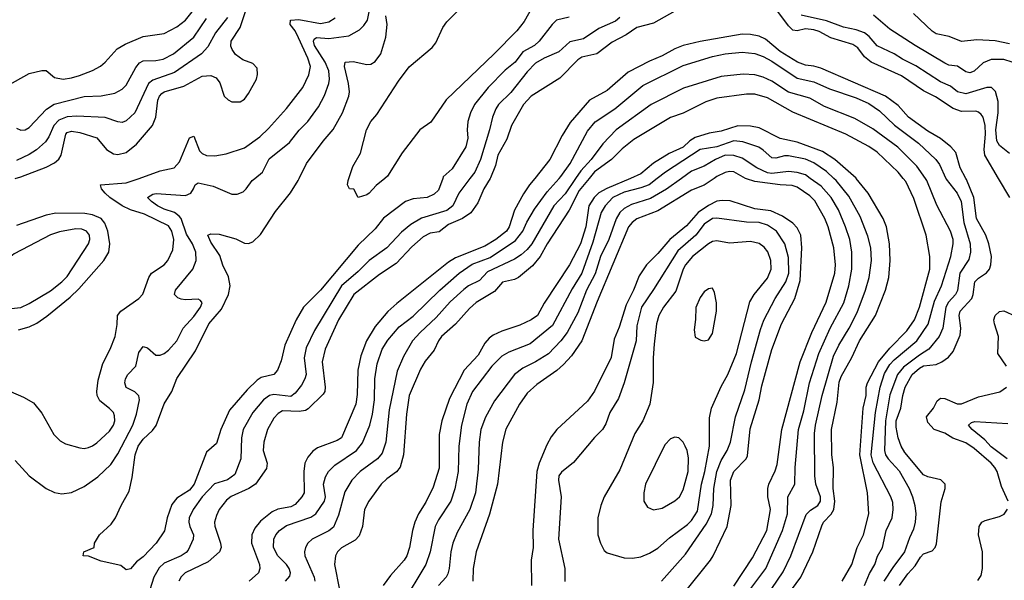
# Model space of a CAD drawing. Header units: inches. Extents: x 1550315 to 1685896, y 510706 to 640504.
# Tile 397 of 452: x 1670204 to 1674873, y 578095 to 580752. Entities that reach past the tile are written whole.
import ezdxf

# ---------------------------------------------------------------- set-up
doc = ezdxf.new("R2010")
doc.units = ezdxf.units.IN
doc.header["$MEASUREMENT"] = 0
doc.layers.add('B6577', color=7, linetype='Continuous')
doc.layers.add('B6578', color=7, linetype='Continuous')

msp = doc.modelspace()

# ---------------------------------------------------------------- linework, layer by layer
at = {"layer": 'B6577', "color": 5}
for points, elevation in [([(1670000, 579059.7), (1670223, 578963), (1670270, 578936.4), (1670310, 578887.7), (1670366, 578786), (1670396, 578756), (1670421.8, 578741.8), (1670490, 578722.2), (1670510, 578719.7), (1670530, 578723.8), (1670550, 578731.4), (1670570, 578746.2), (1670630, 578802), (1670650, 578830.4), (1670655.3, 578850), (1670654.6, 578874.6), (1670648.8, 578890), (1670630, 578909.8), (1670585.2, 578945.2), (1670572.2, 578970), (1670569.8, 578990), (1670576.6, 579043.4), (1670598, 579122), (1670632.8, 579190), (1670656.5, 579250), (1670666.5, 579306.5), (1670668.6, 579350), (1670684.2, 579370), (1670769.9, 579430.1), (1670788.4, 579451.6), (1670816.3, 579530), (1670829.1, 579550), (1670889.8, 579590), (1670906.6, 579610), (1670930, 579661.6), (1670935, 579710), (1670926.5, 579750), (1670910, 579775.2), (1670796.2, 579830), (1670730, 579850.4), (1670690, 579869), (1670631.1, 579910), (1670609.9, 579930), (1670593, 579950), (1670587.8, 579970), (1670710, 579978.5), (1670770.3, 580000)], 380), ([(1670183, 578663), (1670248.7, 578590), (1670329.4, 578529.4), (1670370, 578511.3), (1670404.7, 578504.7), (1670450, 578511), (1670510, 578540.1), (1670574.2, 578585.8), (1670636.3, 578643.7), (1670670, 578694), (1670741.6, 578830), (1670757.8, 578882.2), (1670772.7, 578950), (1670769.8, 578969.8), (1670750, 578988.7), (1670710, 579008.7), (1670703.4, 579030), (1670706.6, 579050), (1670717.7, 579070), (1670754.4, 579110), (1670770, 579174), (1670790, 579202.3), (1670810, 579196), (1670850, 579162.3), (1670870, 579162.6), (1670889.8, 579170.2), (1670910, 579185.7), (1670950, 579230.4), (1670980.3, 579290), (1671030, 579345.8), (1671061.4, 579390), (1671069.6, 579410), (1671061.3, 579421.3), (1671050, 579426.6), (1670990, 579423.5), (1670970, 579427.3), (1670953.9, 579433.9), (1670938.9, 579450), (1670942.4, 579470), (1671026.1, 579570), (1671041.1, 579610), (1671038.8, 579650), (1671023.3, 579690), (1670996.1, 579736.1), (1670970, 579809.2), (1670961, 579821), (1670938.2, 579838.2), (1670890, 579853.2), (1670857.4, 579870), (1670828.7, 579890), (1670811.2, 579910), (1670835.4, 579924.6), (1670851.5, 579928.5), (1670990, 579919.4), (1671015.2, 579930), (1671029.3, 579950), (1671036.2, 579970), (1671050, 579978.9), (1671122.2, 579962.2), (1671210, 579924.3), (1671235.4, 579924.6), (1671263.6, 579936.4), (1671278.9, 579950), (1671306.3, 579990), (1671318.7, 580000)], 360), ([(1672210.3, 580000), (1672190, 579944.6), (1672170, 579925.4), (1672135.8, 579910), (1672070, 579902.5), (1672032.9, 579890), (1671930, 579811.5), (1671890, 579760.7), (1671810, 579683), (1671630, 579469.9), (1671550.8, 579390), (1671515.8, 579330), (1671460.8, 579210), (1671444.9, 579135.1), (1671427.5, 579090), (1671410, 579069.8), (1671350, 579056.2), (1671330, 579043.6), (1671283, 578997), (1671199.4, 578900.6), (1671158.4, 578810), (1671137.2, 578742.8), (1671090, 578702.7), (1671031.1, 578550), (1671010, 578521.9), (1670950, 578484.7), (1670925.9, 578454.1), (1670903.4, 578390), (1670890.8, 578329.2), (1670851.8, 578270), (1670790, 578206.6), (1670758, 578182), (1670730, 578149.3), (1670710, 578144), (1670684.7, 578164.7), (1670590, 578185.1), (1670530, 578209), (1670506, 578210), (1670508, 578230), (1670558, 578250), (1670559, 578270), (1670582.7, 578310), (1670638.5, 578361.5), (1670658.4, 578390), (1670685.1, 578450), (1670722.8, 578517.2), (1670738.2, 578581.8), (1670752.5, 578690), (1670766.4, 578730), (1670790, 578763.5), (1670834.7, 578805.3), (1670851.4, 578828.6), (1670889.6, 578930.4), (1670925.2, 578990), (1670949.5, 579050.5), (1671037.3, 579182.7), (1671101.9, 579310), (1671160.8, 579379.2), (1671195.2, 579450), (1671201.7, 579490), (1671193.9, 579533.9), (1671168, 579588), (1671153.5, 579633.5), (1671110, 579696.9), (1671096, 579730), (1671110, 579736.5), (1671150, 579734.9), (1671230, 579713.5), (1671270, 579693.4), (1671290, 579691.8), (1671310, 579698.5), (1671346, 579734), (1671416.9, 579843.1), (1671489.2, 579930.8), (1671524.5, 579990), (1671529.5, 580000)], 340), ([(1672339.3, 580000), (1672286.9, 579930), (1672258.2, 579870), (1672230, 579847.1), (1672109.4, 579810.6), (1672059.2, 579780.8), (1672014.9, 579745.1), (1671945.3, 579670), (1671861.5, 579610), (1671810, 579558.6), (1671729.6, 579490.4), (1671601.5, 579278.5), (1671563.4, 579196.6), (1671553.8, 579150), (1671562.7, 579070), (1671557, 579050), (1671539.9, 579020.1), (1671510, 578981.1), (1671490, 578965.6), (1671410, 578974.7), (1671388.4, 578970), (1671360.4, 578950), (1671309.2, 578890.8), (1671264.5, 578810), (1671256.3, 578770), (1671253.6, 578670), (1671224.2, 578595.8), (1671189.7, 578570.3), (1671128.7, 578551.3), (1671070.1, 578490), (1671026.8, 578430), (1671007.2, 578390), (1671005.9, 578370), (1671010.7, 578350), (1671028.6, 578310), (1671026.7, 578290), (1671002.7, 578237.3), (1670993.7, 578226.3), (1670969.3, 578210.7), (1670890, 578176.5), (1670866.2, 578153.8), (1670840.6, 578110), (1670821.1, 578050)], 360), ([(1672435.1, 580000), (1672405.2, 579950), (1672376.3, 579883.7), (1672343.6, 579836.4), (1672304, 579810), (1672238.3, 579781.7), (1672193, 579747), (1672150, 579740.1), (1672117, 579723), (1672063.9, 579676.1), (1671990, 579597.1), (1671910, 579544.8), (1671789.1, 579450), (1671715.8, 579330), (1671652.2, 579190), (1671639.2, 579130), (1671653.5, 579010), (1671651.2, 578990), (1671643.4, 578976.6), (1671572.8, 578907.2), (1671560.1, 578899.9), (1671530, 578894.1), (1671450, 578898), (1671430, 578885.8), (1671410, 578863.5), (1671378.9, 578810), (1671362.3, 578750), (1671359.3, 578710), (1671377.6, 578650), (1671375.1, 578624.9), (1671322.5, 578550), (1671290.2, 578530), (1671207.8, 578492.2), (1671184.8, 578475.2), (1671150.7, 578430), (1671137.4, 578402.6), (1671128.3, 578370), (1671129.5, 578350.5), (1671157.2, 578270), (1671160.1, 578250), (1671152.5, 578230), (1671097.6, 578182.4), (1670988.5, 578130), (1670969.3, 578110.7), (1670959.2, 578090)], 380), ([(1672646.1, 580000), (1672622.1, 579970), (1672593.7, 579926.3), (1672551, 579849), (1672525.1, 579770), (1672511.9, 579750), (1672461.8, 579710), (1672410, 579679.1), (1672270, 579622.5), (1672237.1, 579602.9), (1671992.8, 579407.2), (1671950, 579368.1), (1671890, 579298.1), (1671848.8, 579230), (1671821.4, 579158.6), (1671807.5, 579090), (1671804.9, 578975.1), (1671797.4, 578930), (1671730.1, 578770), (1671710, 578757.4), (1671616.9, 578723.1), (1671593.7, 578706.3), (1671570, 578678.2), (1671557, 578650), (1671551.6, 578610), (1671553.6, 578510), (1671542, 578490), (1671510, 578454), (1671490, 578443.4), (1671427.9, 578432.2), (1671400.9, 578419.1), (1671345.5, 578374.5), (1671318.9, 578341.1), (1671305.6, 578310), (1671302.8, 578270), (1671341.3, 578170), (1671343.3, 578150), (1671337.3, 578130), (1671292.9, 578090)], 420), ([(1671464, 578090), (1671485.2, 578114.8), (1671488.8, 578130), (1671482, 578150), (1671469, 578170), (1671427.6, 578210), (1671407.6, 578250), (1671408.7, 578290), (1671419.4, 578310), (1671436.3, 578330), (1671470, 578355.2), (1671585.3, 578394.7), (1671608.6, 578410), (1671649.7, 578470.3), (1671654.2, 578490), (1671645.2, 578550), (1671655, 578585), (1671668.6, 578610), (1671699.2, 578640.8), (1671802, 578710), (1671830, 578746.8), (1671863.9, 578830), (1671877.8, 578882.2), (1671886.5, 578950), (1671887.9, 579050), (1671900, 579120), (1671922.6, 579190), (1671950, 579232.6), (1672004.2, 579295.8), (1672070, 579346.7), (1672196.8, 579470), (1672288.4, 579550), (1672350, 579593.3), (1672434.6, 579625.4), (1672555.1, 579704.9), (1672590.1, 579750), (1672608.4, 579791.6), (1672645.6, 579854.4), (1672704.6, 579935.4), (1672762.7, 580000)], 440), ([(1672840.3, 580000), (1672790, 579926.3), (1672736.3, 579870), (1672632.3, 579690), (1672610, 579662.7), (1672582.4, 579637.6), (1672550, 579616.9), (1672422.6, 579557.4), (1672384.6, 579515.4), (1672332.6, 579490), (1672310, 579473.3), (1672245, 579415), (1672178.9, 579341.1), (1672102.6, 579270), (1672067.3, 579230), (1672024, 579156), (1671993.8, 579086.2), (1671957, 578903), (1671939.9, 578750), (1671922.8, 578697.2), (1671901.4, 578670), (1671818.5, 578610), (1671778.6, 578570), (1671746.4, 578513.6), (1671716.3, 578403.7), (1671692.9, 578347.1), (1671670, 578328.7), (1671591.2, 578290), (1671571, 578270), (1671559, 578250), (1671554.3, 578230), (1671556.1, 578210), (1671601.1, 578110), (1671603.7, 578090)], 460), ([(1672904.5, 580000), (1672857.4, 579942.6), (1672810, 579849.4), (1672705.1, 579690), (1672671.7, 579630), (1672635.3, 579584.7), (1672570, 579529.9), (1672550, 579520.4), (1672492.9, 579507.1), (1672456.3, 579463.7), (1672368.4, 579411.6), (1672336.8, 579383.2), (1672270, 579309.3), (1672204.3, 579250), (1672190.1, 579229.9), (1672170, 579185), (1672127.2, 579132.8), (1672104, 579096), (1672051.7, 578970), (1672038, 578882), (1672024.9, 578690), (1672008.3, 578631.7), (1671990.7, 578609.3), (1671944.7, 578575.3), (1671919, 578550), (1671859.1, 578470), (1671839.5, 578430), (1671830.1, 578350), (1671814.5, 578305.5), (1671794.7, 578285.3), (1671730, 578249), (1671711, 578230), (1671701.2, 578210), (1671697.4, 578170), (1671720.4, 578050)], 480), ([(1671935.9, 580000), (1671894.1, 579965.9), (1671862, 579930), (1671850, 579921.6), (1671809.5, 579909.5), (1671788, 579948), (1671768, 579950), (1671758, 579970), (1671761.2, 579990), (1671764.7, 580000)], 320), ([(1673100.2, 580000), (1672988.2, 579951.8), (1672950, 579931.1), (1672927.8, 579910), (1672903.1, 579870), (1672888.1, 579770), (1672863.6, 579690), (1672811.7, 579590), (1672691, 579409), (1672659.3, 579350), (1672630.2, 579330), (1672576.1, 579303.9), (1672490, 579275.3), (1672450, 579257), (1672430, 579242.8), (1672410, 579219), (1672377.5, 579162.5), (1672311.1, 579090), (1672242.9, 578957.1), (1672205.7, 578850), (1672193.7, 578786.3), (1672193.1, 578626.9), (1672164.2, 578535.7), (1672130, 578465.6), (1672095.3, 578410), (1672078.1, 578370), (1672066.7, 578330), (1672053.4, 578250), (1672040.1, 578210), (1672028.1, 578190), (1671962.1, 578117.9), (1671928, 578070)], 520), ([(1673227.5, 580000), (1673188.3, 579970), (1673150, 579954.3), (1673070, 579934.4), (1673016.9, 579910), (1672979.6, 579870), (1672961.8, 579838.2), (1672922.4, 579697.6), (1672869.3, 579550), (1672824, 579476), (1672730, 579302.8), (1672625, 579215), (1672523.7, 579176.3), (1672490, 579157.7), (1672443.5, 579110), (1672350.8, 578990), (1672325, 578930), (1672299.8, 578830), (1672287.2, 578730), (1672283.9, 578610), (1672267.9, 578527.9), (1672247.9, 578470), (1672190, 578380.7), (1672175.1, 578350), (1672150, 578229.6), (1672129.5, 578170), (1672017.1, 577982.9)], 540), ([(1673342.5, 580000), (1673271.2, 579948.8), (1673195.4, 579904.6), (1673104.5, 579875.5), (1673070, 579857.5), (1673050, 579837.8), (1673031.8, 579808.2), (1672997, 579710), (1672957.9, 579630), (1672933.1, 579546.9), (1672891.8, 579470), (1672850, 579362.3), (1672800.3, 579270), (1672769.6, 579230), (1672711.4, 579168.6), (1672650, 579129.9), (1672590, 579100.5), (1672550, 579070.5), (1672455.4, 578944.6), (1672412.2, 578867.8), (1672391.6, 578810), (1672382.3, 578750), (1672378, 578622), (1672365.5, 578510), (1672339.1, 578430), (1672278.6, 578321.4), (1672258.3, 578270), (1672248.3, 578230), (1672240.9, 578150), (1672234.6, 578125.4), (1672227, 578110), (1672190.1, 578070)], 560), ([(1673497.3, 580000), (1673450, 579967.2), (1673390, 579943.5), (1673230, 579845.6), (1673130, 579807.4), (1673108.5, 579791.5), (1673090.5, 579770), (1672943.1, 579416.9), (1672870, 579229.9), (1672821.2, 579158.8), (1672782.9, 579117.1), (1672751.1, 579088.9), (1672657, 579023), (1672610, 578981.6), (1672573.6, 578930), (1672508.8, 578811.2), (1672493.4, 578750), (1672469.1, 578550), (1672431.3, 578408.7), (1672368.1, 578230), (1672354, 578150), (1672353.7, 578090)], 580), ([(1673590, 578067), (1673679.6, 578200.4), (1673746.3, 578330), (1673763.7, 578430), (1673751.2, 578490), (1673751.4, 578530), (1673755.8, 578550), (1673786.3, 578613.7), (1673795.9, 578644.1), (1673818.1, 578810), (1673905.1, 579130), (1673960.5, 579270), (1674027.4, 579412.6), (1674069.9, 579549.9), (1674072.2, 579590), (1674065, 579670), (1674038.2, 579770), (1674022.1, 579810), (1673974.2, 579894.2), (1673950, 579917.8), (1673890, 579958.9), (1673866.3, 579966.3), (1673810, 579968.9), (1673690, 579984.4), (1673650, 579997.2), (1673645, 580000)], 580), ([(1673666.4, 578050), (1673742.5, 578150), (1673821.5, 578330), (1673844.5, 578410), (1673845.7, 578490), (1673879.6, 578550), (1673881.1, 578630), (1673897.5, 578810), (1673922.2, 578897.8), (1673949.6, 579030), (1673993.7, 579170), (1674047.1, 579290), (1674111.6, 579410), (1674136.4, 579490), (1674150.3, 579570), (1674149.1, 579650), (1674141, 579710), (1674119.9, 579770), (1674086.5, 579850), (1674052, 579910), (1674003.7, 579963.7), (1673952.5, 580000)], 560), ([(1673687.4, 577932.6), (1673824.4, 578135.6), (1673861, 578210), (1673933.1, 578406.9), (1673953.2, 578426.8), (1673988.4, 578450), (1674001.3, 578470), (1674001.4, 578490), (1673979.5, 578550), (1673973.9, 578590), (1673972.9, 578790), (1673977.7, 578830), (1674009.2, 578970), (1674062.7, 579157.3), (1674087.7, 579210), (1674137, 579290), (1674175.3, 579364.7), (1674215.2, 579470), (1674231.3, 579530), (1674243.2, 579610), (1674240.1, 579670), (1674226.2, 579726.2), (1674190, 579819.3), (1674135.4, 579915.4), (1674075.1, 579990), (1674064.6, 580000)], 540), ([(1673864.5, 578050), (1673908.5, 578110), (1673964.8, 578230), (1674007.4, 578352.6), (1674016.1, 578370), (1674051.3, 578408.7), (1674064.2, 578430), (1674069, 578470), (1674060.7, 578530), (1674063.4, 578630), (1674055.8, 578690), (1674053, 578810), (1674081.1, 578938.9), (1674090, 579034.3), (1674098.9, 579061.1), (1674150, 579150.2), (1674186.6, 579230), (1674261.4, 579350), (1674309, 579470), (1674324.6, 579530), (1674331.6, 579610), (1674328.3, 579690), (1674314.9, 579770), (1674298.5, 579810), (1674226.7, 579930), (1674170.1, 580000)], 520), ([(1674104.1, 578090), (1674150.4, 578170), (1674174.9, 578250), (1674205.8, 578310), (1674230.5, 578410), (1674223.7, 578510), (1674188.5, 578690), (1674203.4, 578910), (1674217.1, 578970), (1674218.5, 579010), (1674224.4, 579030), (1674275.5, 579130), (1674330, 579195.1), (1674410, 579277.5), (1674446.3, 579330), (1674469.9, 579389.9), (1674520.1, 579570), (1674520.4, 579630), (1674501.6, 579730), (1674444.5, 579904.5), (1674405.1, 579985.1), (1674393.5, 580000)], 480), ([(1674209.9, 578070), (1674233.5, 578126.5), (1674258.8, 578170), (1674271.4, 578208.6), (1674295.8, 578250), (1674313, 578330), (1674341.7, 578390), (1674346.6, 578430), (1674343.5, 578463.5), (1674335.2, 578490), (1674250.9, 578650.9), (1674240.9, 578690), (1674262.5, 578890), (1674283.8, 579010), (1674305.5, 579074.5), (1674330, 579117.9), (1674350, 579139.9), (1674457.9, 579230), (1674511.7, 579308.3), (1674542.3, 579417.7), (1674574.6, 579490), (1674619.3, 579630), (1674630.7, 579690), (1674629.9, 579710.1), (1674617.1, 579750), (1674552.8, 579872.8), (1674506.1, 579990), (1674499.1, 580000)], 460), ([(1674594.8, 580000), (1674596.4, 579996.4), (1674650, 579929.8), (1674667.7, 579890), (1674680.6, 579790), (1674711.2, 579690), (1674712.7, 579650), (1674705.3, 579614.7), (1674661.8, 579550), (1674650.9, 579469.1), (1674640.9, 579450), (1674607.7, 579412.3), (1674596, 579390), (1674581.6, 579290), (1674564.1, 579250), (1674514.3, 579190), (1674470, 579162.2), (1674395.1, 579104.9), (1674365.7, 579070), (1674330, 578973.8), (1674310.2, 578849.8), (1674304.6, 578710), (1674308.7, 578690), (1674321.7, 578670), (1674374.2, 578614.2), (1674422.4, 578530), (1674438.2, 578490), (1674448.8, 578450), (1674452.9, 578410), (1674450.5, 578370), (1674442.8, 578337.2), (1674423.4, 578296.6), (1674400.2, 578230), (1674344.1, 578155.9), (1674301.5, 578090)], 440), ([(1674375.3, 578070), (1674415.2, 578124.8), (1674450, 578163.3), (1674475.3, 578204.7), (1674490, 578219.6), (1674530, 578234.2), (1674544.7, 578250), (1674552, 578268), (1674573.9, 578466.1), (1674592.5, 578530), (1674591.8, 578550), (1674571.3, 578571.3), (1674510, 578584.9), (1674490, 578594.1), (1674401.2, 578701.2), (1674383.5, 578730), (1674369.4, 578769.4), (1674360.4, 578820.5), (1674360.4, 578850), (1674382.1, 578910), (1674390.9, 578970), (1674402, 579010), (1674436.6, 579070), (1674470, 579100.4), (1674490, 579111.6), (1674550, 579117.8), (1674576.5, 579130), (1674607.9, 579152.1), (1674630, 579179.7), (1674663.5, 579256.5), (1674666.1, 579290), (1674658, 579350), (1674664, 579370), (1674718.4, 579430), (1674725.7, 579450), (1674733.7, 579510), (1674750, 579527.5), (1674788, 579552), (1674802.5, 579570), (1674809.3, 579590), (1674811.3, 579630), (1674800.1, 579690), (1674784.6, 579730), (1674740.8, 579810), (1674727.9, 579910), (1674693.8, 579993.8), (1674690.5, 580000)], 420), ([(1674898.5, 579910), (1674845.3, 580000)], 380), ([(1673351.7, 578030), (1673479.1, 578190), (1673492.8, 578210), (1673558.2, 578350), (1673578.5, 578450), (1673574.5, 578570), (1673589.6, 578610.4), (1673648.2, 578670), (1673654.8, 578685.2), (1673667.3, 578812.7), (1673709.9, 578950), (1673723.8, 579016.3), (1673771.2, 579188.8), (1673816.6, 579310), (1673879.7, 579430), (1673904.8, 579515.2), (1673912.7, 579670), (1673907.8, 579730), (1673890, 579766.1), (1673870, 579788), (1673821.3, 579821.3), (1673765.3, 579845.3), (1673690, 579856.2), (1673573.3, 579893.3), (1673535, 579895), (1673510, 579891.1), (1673470, 579871.6), (1673421.6, 579838.4), (1673365.7, 579774.3), (1673287.3, 579710), (1673230, 579643), (1673176.6, 579590), (1673142.1, 579537.9), (1673115.3, 579470), (1673080.1, 579399.9), (1673046.1, 579293.9), (1673022.6, 579237.4), (1673009.2, 579150.8), (1672930, 578990.8), (1672896.3, 578943.7), (1672751.1, 578810), (1672724.7, 578775.3), (1672703.4, 578736.6), (1672667.4, 578650), (1672655.7, 578610), (1672637.3, 578330), (1672638.3, 578250), (1672628.7, 578190), (1672631.7, 578070)], 620), ([(1670198.3, 579281.7), (1670250, 579295.9), (1670286.1, 579313.9), (1670333.6, 579346.4), (1670443.6, 579436.4), (1670484.4, 579475.6), (1670603.7, 579610), (1670626.7, 579650), (1670631.4, 579690), (1670621.9, 579750), (1670608, 579788), (1670590, 579809.3), (1670550, 579827.3), (1670513.4, 579833.4), (1670375.1, 579835.1), (1670330, 579825.6), (1670190, 579776.4)], 420), ([(1673247.5, 578090), (1673360.9, 578219.1), (1673459.5, 578360.6), (1673484.4, 578410), (1673491.8, 578450), (1673495.4, 578530), (1673509.7, 578610.3), (1673530, 578663), (1673558.6, 578710), (1673574.8, 578750), (1673598.3, 578870), (1673642.9, 578997.1), (1673673.4, 579130), (1673716.3, 579283.7), (1673732.9, 579327.1), (1673787, 579430), (1673836.2, 579510), (1673850.9, 579550), (1673850, 579624.5), (1673832.3, 579690), (1673792.4, 579750), (1673750, 579778.2), (1673710, 579790.9), (1673650, 579792), (1673510, 579810.9), (1673490, 579809.4), (1673450, 579783.4), (1673409.7, 579730), (1673324.2, 579655.8), (1673210, 579472.4), (1673153, 579390), (1673130, 579300.9), (1673126.7, 579230), (1673071.2, 579030), (1673043.5, 578956.5), (1673001.7, 578890), (1672983.2, 578836.8), (1672967.8, 578810), (1672930, 578772), (1672830, 578652.3), (1672772.9, 578607.2), (1672760.2, 578590), (1672759.1, 578570), (1672772.1, 578490), (1672759.2, 578290), (1672789.5, 578150), (1672789.4, 578089.4)], 640), ([(1674883.4, 579110), (1674842.5, 579170), (1674844.9, 579250), (1674826.2, 579310), (1674823.8, 579330), (1674829.2, 579350), (1674850, 579368.5), (1674870, 579372), (1674926.6, 579346.6)], 380), ([(1674891.2, 578470), (1674860.1, 578540.1), (1674838.5, 578610), (1674828.2, 578630), (1674809.9, 578649.9), (1674730, 578719.4), (1674690, 578745.7), (1674628.5, 578768.5), (1674591.4, 578791.4), (1674540.2, 578810), (1674510, 578842), (1674503.9, 578870), (1674536.8, 578910), (1674554.7, 578945.3), (1674570, 578958.7), (1674590, 578955.7), (1674648.7, 578931.3), (1674670, 578931.1), (1674750, 578964.2), (1674851.2, 578988.8), (1674883.5, 579010)], 380), ([(1674886.8, 578670), (1674810, 578727), (1674780.6, 578760.6), (1674720.2, 578810), (1674703.5, 578830), (1674716.8, 578843.2), (1674733, 578847), (1674890, 578838.3)], 360), ([(1674746.9, 578093.1), (1674762.4, 578117.6), (1674768.9, 578151.1), (1674769.1, 578230), (1674750.5, 578310), (1674753.8, 578350), (1674767, 578370), (1674781.4, 578378.6), (1674850, 578396.6), (1674871.9, 578408.1), (1674888.5, 578431.5)], 380)]:
    msp.add_lwpolyline(points, dxfattribs=dict(at, elevation=elevation))
for points, elevation in [([(1670470, 579761.1), (1670393.3, 579746.7), (1670350, 579732.9), (1670178, 579642), (1670138.3, 579610), (1670126.7, 579590), (1670090.2, 579490), (1670087.8, 579450), (1670092.8, 579432.8), (1670110, 579404.9), (1670130, 579389.3), (1670163.3, 579383.4), (1670210, 579387.8), (1670250, 579406.1), (1670350, 579467.1), (1670404.9, 579510), (1670430, 579535.5), (1670530.4, 579690), (1670536.6, 579710), (1670535.3, 579730), (1670521.6, 579750), (1670499.2, 579759.2)], 440), ([(1673510, 579704.2), (1673490, 579700.2), (1673470, 579689.1), (1673394.6, 579630), (1673360.8, 579590), (1673350, 579569.7), (1673315, 579465), (1673257.4, 579390), (1673234.3, 579350), (1673223.5, 579310), (1673213.3, 579213.3), (1673207.9, 579150), (1673208.5, 579031.5), (1673192.6, 578930), (1673158.5, 578850), (1673121.1, 578790), (1673050, 578617.6), (1672976, 578490), (1672959.5, 578450), (1672946, 578390), (1672945.3, 578310), (1672957.6, 578270), (1672975.6, 578235.6), (1672990, 578224.9), (1673070, 578201.1), (1673110, 578199), (1673150, 578205.8), (1673190, 578222.7), (1673230, 578247.4), (1673284.6, 578295.4), (1673370, 578359.8), (1673390, 578377.7), (1673418, 578422), (1673436.6, 578550), (1673453.5, 578610), (1673475.5, 578730), (1673475.1, 578864.9), (1673484.5, 578910), (1673530, 579014), (1673562.5, 579070), (1673603.1, 579170), (1673665.6, 579414.4), (1673687.3, 579450), (1673750, 579526.4), (1673767.7, 579570), (1673765.2, 579610), (1673751.7, 579651.7), (1673734.4, 579674.4), (1673710, 579690.5), (1673670, 579700.2), (1673570, 579692.7)], 660), ([(1673490, 579479.3), (1673470, 579476.3), (1673450, 579462.6), (1673430, 579435.4), (1673410, 579388), (1673409.4, 579330.6), (1673402.5, 579282.5), (1673407.8, 579247.8), (1673433.4, 579233.4), (1673450, 579230.2), (1673470, 579234.6), (1673490, 579264.9), (1673508.2, 579370), (1673507.6, 579410), (1673499.1, 579459.1)], 680), ([(1673310, 578773.1), (1673290, 578765.6), (1673263, 578737), (1673171.7, 578550), (1673163.2, 578510), (1673164.1, 578470), (1673181.6, 578441.6), (1673210, 578429.2), (1673250, 578436.9), (1673310, 578471.8), (1673332.8, 578490), (1673350, 578523.1), (1673373.8, 578610), (1673375.3, 578675.3), (1673369.2, 578709.2), (1673359.8, 578730), (1673349.9, 578749.9), (1673330, 578769.7)], 680)]:
    msp.add_lwpolyline(points, close=True, dxfattribs=dict(at, elevation=elevation))
at = {"layer": 'B6578', "color": 5}
for points, elevation in [([(1670103.2, 580416.8), (1670250, 580497), (1670310, 580511.5), (1670330, 580512), (1670370, 580478), (1670410, 580470.9), (1670450, 580476.4), (1670487.5, 580487.5), (1670550, 580510.8), (1670587.8, 580532.2), (1670610, 580550.2), (1670666.5, 580613.5), (1670704, 580636), (1670790, 580671.6), (1670890, 580687.3), (1670950, 580718.2), (1670990, 580750.2), (1671034.3, 580805.7)], 480), ([(1670182.6, 580000), (1670210, 580007.1), (1670330, 580053.1), (1670370, 580073.3), (1670389.6, 580090.4), (1670400.9, 580110), (1670423.9, 580210), (1670430, 580216.8), (1670450, 580223.8), (1670490, 580217.9), (1670570, 580191.7), (1670616.4, 580136.4), (1670650, 580115.7), (1670670, 580112.5), (1670710, 580122.7), (1670758.6, 580161.4), (1670833.9, 580250), (1670849.9, 580290), (1670859.7, 580370), (1670867.2, 580390), (1670877.7, 580402.3), (1670890, 580410.8), (1670982.6, 580437.4), (1671070, 580483.6), (1671110, 580487.9), (1671135.9, 580475.9), (1671152.8, 580452.8), (1671174.4, 580390), (1671192.5, 580372.5), (1671210, 580363.2), (1671250, 580362.8), (1671270, 580374.7), (1671290, 580401.6), (1671326.7, 580470), (1671332.7, 580492.7), (1671330, 580522), (1671310, 580544.5), (1671262.5, 580562.5), (1671226.9, 580586.9), (1671211.1, 580610), (1671205.9, 580625.9), (1671207.4, 580650), (1671250, 580715.6), (1671281.6, 580810)], 420), ([(1671318.7, 580000), (1671355.8, 580030), (1671387.5, 580092.4), (1671483.5, 580170), (1671530, 580229.1), (1671570, 580269.2), (1671620.4, 580339.6), (1671650, 580392.7), (1671670.9, 580450), (1671673.7, 580470), (1671669.9, 580510), (1671653.1, 580550), (1671602.1, 580630), (1671597.2, 580650), (1671600.9, 580659.1), (1671611.7, 580668.4), (1671670, 580663.3), (1671764.3, 580675.7), (1671815.5, 580704.5), (1671835.9, 580724.1), (1671853.7, 580750), (1671860.7, 580790)], 360), ([(1671764.7, 580000), (1671784.4, 580055.6), (1671820.1, 580119.9), (1671849.5, 580229.5), (1671868.7, 580270), (1671897.4, 580302.6), (1671999.7, 580460.3), (1672051.6, 580528.4), (1672159.9, 580620.1), (1672177.4, 580642.6), (1672210, 580714.9), (1672230, 580741.3), (1672297.6, 580810)], 320), ([(1672645.7, 580830), (1672596.1, 580743.9), (1672561.1, 580698.9), (1672454.2, 580590), (1672227.1, 580372.9), (1672154.2, 580265.8), (1672101.3, 580230), (1672018.6, 580121.5), (1671948.2, 580010), (1671935.9, 580000)], 320), ([(1673310, 580792.8), (1673210, 580736.2), (1673130, 580715.4), (1673080.2, 580679.8), (1673013.7, 580646.3), (1672941.2, 580590), (1672870, 580574.1), (1672850, 580562.5), (1672765, 580475), (1672630.1, 580390), (1672593.2, 580350), (1672536.8, 580250), (1672514.7, 580185.3), (1672471.7, 580110), (1672459.7, 580060.3), (1672436.9, 580003.1), (1672435.1, 580000)], 380), ([(1674845.3, 580000), (1674780.3, 580110), (1674776.9, 580136.9), (1674783.6, 580210), (1674782.6, 580250), (1674772.1, 580290), (1674762.9, 580302.9), (1674750, 580314.2), (1674737.7, 580317.7), (1674670, 580316.6), (1674630, 580331.7), (1674546.6, 580386.6), (1674490, 580414.8), (1674385.8, 580485.8), (1674241.2, 580550), (1674210, 580575.8), (1674178.9, 580618.9), (1674155.1, 580635.1), (1674050, 580665.3), (1673995.6, 580695.6), (1673970, 580704.6), (1673930, 580708.7), (1673890, 580698.8), (1673870, 580701.8), (1673850, 580722.4), (1673790, 580804.1)], 380), ([(1671190, 580763), (1671132.7, 580690), (1671097.1, 580622.9), (1671066.4, 580590), (1670937.8, 580502.2), (1670835.3, 580464.7), (1670814.6, 580450), (1670750, 580311.2), (1670710, 580272.1), (1670690, 580264.7), (1670670, 580267.2), (1670610, 580287.9), (1670475.4, 580295.4), (1670430, 580291.2), (1670390, 580275.1), (1670366.6, 580250), (1670343.3, 580196.7), (1670327.3, 580172.7), (1670284.7, 580135.3), (1670250, 580112.3), (1670190, 580084.6)], 440), ([(1670190, 580237.8), (1670210, 580227.8), (1670230, 580229.4), (1670250, 580240.6), (1670332.1, 580327.9), (1670367.6, 580352.4), (1670510, 580388.1), (1670590.8, 580390.8), (1670655.9, 580404.1), (1670690, 580422), (1670710, 580442.3), (1670755.3, 580524.7), (1670772.4, 580547.6), (1670790, 580556.9), (1670850, 580558.3), (1670885, 580565), (1670934.4, 580590), (1671029.4, 580670), (1671090, 580757.1)], 460), ([(1670770.3, 580000), (1670870, 580035.5), (1670937.2, 580050), (1670961.9, 580078.1), (1671010, 580191.7), (1671030, 580200.3), (1671057.6, 580130), (1671070, 580117.6), (1671090, 580108.3), (1671130, 580107.3), (1671183.3, 580116.7), (1671270, 580145.3), (1671342.8, 580197.2), (1671383.7, 580236.3), (1671470, 580331), (1671546.4, 580430), (1671576.1, 580490), (1671582.8, 580530), (1671570.6, 580570), (1671526.7, 580666.7), (1671510, 580699.4), (1671486.6, 580730), (1671488, 580750), (1671527.2, 580752.8), (1671630, 580733.3), (1671670, 580742.4), (1671699.6, 580760.4)], 380), ([(1671529.5, 580000), (1671564.1, 580070), (1671643.2, 580176.8), (1671690, 580231.7), (1671735.5, 580310), (1671765, 580390), (1671767.7, 580410), (1671764.1, 580450), (1671744.7, 580530), (1671747.6, 580550), (1671786.1, 580553.9), (1671850, 580539), (1671870, 580540.9), (1671890, 580553.8), (1671916.5, 580590), (1671939.7, 580670), (1671946.1, 580730), (1671940.4, 580770)], 340), ([(1672810, 580764.8), (1672750, 580749.9), (1672728.3, 580730), (1672667.4, 580650), (1672645.4, 580630), (1672590, 580599.9), (1672553.3, 580550), (1672507, 580513), (1672426, 580430), (1672361.5, 580350), (1672341.2, 580310), (1672328.8, 580270), (1672325.5, 580230), (1672328.8, 580190), (1672320.1, 580150), (1672254.6, 580045.4), (1672212.9, 580007.1), (1672210.3, 580000)], 340), ([(1673050, 580763), (1673030, 580744.8), (1672950, 580709.9), (1672878.3, 580661.7), (1672813.2, 580646.8), (1672761, 580599), (1672691.3, 580570), (1672650, 580545.6), (1672610, 580504.2), (1672533.3, 580406.7), (1672475.3, 580350), (1672462.7, 580330), (1672446.4, 580290), (1672432.4, 580230), (1672389.2, 580090), (1672361.7, 580030), (1672339.3, 580000)], 360), ([(1674897.7, 580117.7), (1674850, 580155.5), (1674837.1, 580177.1), (1674832.6, 580230), (1674843.9, 580310), (1674843.8, 580363.8), (1674831.7, 580411.7), (1674811.6, 580430), (1674790, 580430.6), (1674690, 580400.3), (1674650.9, 580410), (1674617.1, 580437.1), (1674570, 580457.2), (1674453.5, 580533.5), (1674390, 580565.1), (1674350, 580590.9), (1674270, 580628.8), (1674232.8, 580672.8), (1674210.2, 580690.2), (1674170, 580704.4), (1674110, 580716.5), (1674030, 580747.1), (1673910, 580773.2)], 360), ([(1674910.8, 580550), (1674870, 580563.1), (1674810, 580563.7), (1674773.1, 580546.9), (1674730, 580508.8), (1674710, 580499.6), (1674690, 580504.3), (1674651, 580531), (1674610, 580536), (1674590, 580545.8), (1674450.7, 580630), (1674330, 580707.9), (1674253.3, 580773.4)], 340), ([(1674896.9, 580636.9), (1674830, 580652.2), (1674742.7, 580657.3), (1674670, 580648), (1674611.7, 580671.7), (1674550, 580685.2), (1674530, 580697.5), (1674442, 580782)], 320), ([(1674690.5, 580000), (1674663.3, 580050), (1674642.3, 580122.3), (1674618.7, 580150), (1674570, 580188.9), (1674510, 580224.4), (1674419.3, 580290), (1674370, 580345.9), (1674309.2, 580390), (1674002.8, 580522.8), (1673970, 580532.5), (1673930, 580537.1), (1673892.9, 580550), (1673810, 580601.4), (1673739.8, 580659.8), (1673710, 580673.3), (1673670, 580681.5), (1673630, 580682.7), (1673430, 580649), (1673350, 580629.4), (1673310, 580614), (1673250, 580580.2), (1673190, 580554.9), (1673090, 580502.6), (1672990, 580417.1), (1672906.5, 580370), (1672814.6, 580265.4), (1672776.5, 580203.5), (1672718.1, 580090), (1672646.1, 580000)], 420), ([(1672762.7, 580000), (1672770, 580008.2), (1672814.5, 580070), (1672896.7, 580223.3), (1672932.4, 580267.6), (1673026.6, 580330), (1673159.3, 580440.7), (1673350, 580534.9), (1673490, 580577.3), (1673550, 580590.8), (1673630, 580597.8), (1673690, 580592.1), (1673730, 580577.3), (1673770, 580555.4), (1673890, 580475.2), (1673970, 580457.4), (1674043.7, 580423.7), (1674170, 580382.1), (1674230, 580354.2), (1674280.7, 580320.7), (1674352.1, 580252.1), (1674466.7, 580166.7), (1674548.4, 580090), (1674565.3, 580065.3), (1674594.8, 580000)], 440), ([(1674499.1, 580000), (1674458.2, 580058.2), (1674367.3, 580147.3), (1674250, 580235), (1674163.6, 580283.6), (1674020.2, 580340.2), (1673950, 580380.4), (1673850, 580408.1), (1673770, 580460.4), (1673730, 580480.4), (1673690, 580491), (1673634.2, 580494.2), (1673530, 580483.2), (1673352.2, 580427.8), (1673198.4, 580350), (1673033, 580230), (1672970, 580163.2), (1672914.3, 580090), (1672864.5, 580035.5), (1672840.3, 580000)], 460), ([(1674393.5, 580000), (1674369.9, 580030), (1674270, 580123.6), (1674230, 580150.4), (1674120.7, 580210), (1673870, 580313.5), (1673750, 580381.4), (1673690, 580398.7), (1673650, 580399.5), (1673510, 580380.6), (1673457, 580363), (1673350, 580308.4), (1673290, 580287.8), (1673116.3, 580183.7), (1673060.8, 580139.2), (1673010.6, 580089.4), (1672929.5, 580030.5), (1672904.5, 580000)], 480), ([(1674170.1, 580000), (1674170, 580000.2), (1674068.8, 580090), (1674010, 580127.9), (1673890, 580171.1), (1673809.4, 580189.4), (1673710, 580239.5), (1673670, 580247.2), (1673610, 580248.4), (1673530, 580223.4), (1673474.1, 580214.1), (1673406.7, 580193.3), (1673382, 580178), (1673350, 580147.3), (1673283, 580117), (1673210, 580072.1), (1673150, 580021.4), (1673100.2, 580000)], 520), ([(1674064.6, 580000), (1674030, 580032.9), (1673970, 580074.2), (1673930, 580090.6), (1673850, 580106.5), (1673830, 580106.9), (1673790, 580096), (1673770, 580096.9), (1673730, 580134.1), (1673708.2, 580148.2), (1673633.6, 580173.6), (1673590, 580177.6), (1673510, 580149.7), (1673430, 580136.6), (1673266.8, 580030), (1673227.5, 580000)], 540), ([(1673952.5, 580000), (1673930, 580016), (1673890, 580028.2), (1673850, 580032.7), (1673770, 580023.7), (1673750, 580026.1), (1673699.9, 580050), (1673630, 580095.8), (1673590, 580108.6), (1673550, 580109.3), (1673503.7, 580090), (1673450, 580058.5), (1673390, 580034.1), (1673342.5, 580000)], 560), ([(1673645, 580000), (1673590, 580030.9), (1673570, 580032.7), (1673550, 580028.3), (1673510, 580008.8), (1673497.3, 580000)], 580)]:
    msp.add_lwpolyline(points, dxfattribs=dict(at, elevation=elevation))

doc.saveas('drawing.dxf')
